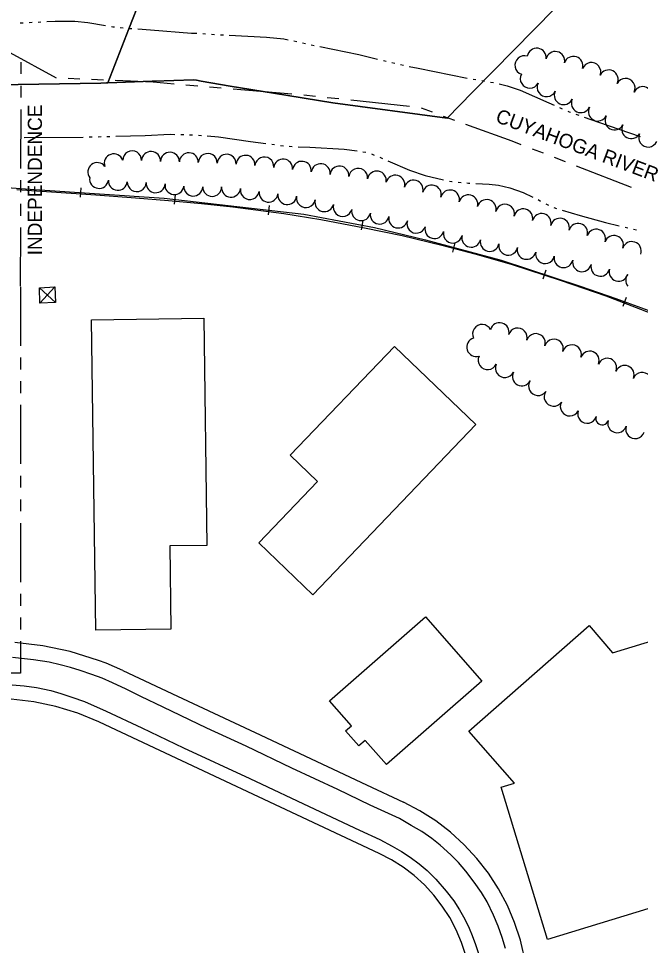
# Model space of a CAD drawing. Extents: x -25029 to 2274964, y -81170 to 687028.
# Drawn here: x -7241 to -6583, y -65446 to -64465 of the extents above; entities that cross this region are included whole.
import ezdxf

# ---------------------------------------------------------------- set-up
doc = ezdxf.new("R2010")
doc.units = 0
for name, color, linetype in [('81911BEA - RW_X_Fee_RW', 7, 'Continuous'), ('BLDG', 7, 'Continuous'), ('DIVISIONS', 7, 'Continuous'), ('DV_X_Corp_Line', 7, 'Continuous'), ('PV_X_EOP', 7, 'Continuous'), ('RD_X_RR_1', 7, 'Continuous'), ('ROAD-NAME', 7, 'Continuous'), ('RR', 7, 'Continuous'), ('TRANSPWRLN', 7, 'Continuous'), ('TREES', 7, 'Continuous'), ('WATER', 7, 'Continuous')]:
    doc.layers.add(name, color=color, linetype=linetype)

msp = doc.modelspace()

# ---------------------------------------------------------------- linework, layer by layer
at = {"layer": '81911BEA - RW_X_Fee_RW'}
msp.add_line((-6859.5, -65348.48), (-7155.55, -65209.71), dxfattribs=at)
for points in [[(-7156.62, -65144.45), (-7186.43, -65134.99), (-7215.43, -65128.88), (-7244.88, -65125.46)], [(-7130.72, -65155.08), (-7148.57, -65147.36), (-7156.62, -65144.45)], [(-7130.72, -65155.08), (-7072.78, -65182.24), (-6990.79, -65220.67), (-6873.07, -65275.85), (-6834.03, -65294.15)], [(-7155.55, -65209.71), (-7156.18, -65209.45), (-7178.46, -65200.19), (-7201.5, -65193.07), (-7225.09, -65188.09), (-7249.04, -65185.31)], [(-6701.67, -65498.85), (-6702.83, -65479.13), (-6705.67, -65459.58), (-6707.66, -65451.07), (-6710.18, -65440.34), (-6716.32, -65421.57), (-6724.05, -65403.39), (-6733.32, -65385.94), (-6744.04, -65369.35), (-6756.16, -65353.74), (-6769.56, -65339.23), (-6784.16, -65325.92), (-6799.85, -65313.91), (-6816.52, -65303.3), (-6834.03, -65294.15)], [(-6761.67, -65499.78), (-6762.52, -65485.2), (-6764.62, -65470.75), (-6767.95, -65456.53), (-6772.49, -65442.66), (-6778.21, -65429.22), (-6785.06, -65416.32), (-6792.99, -65404.06), (-6801.94, -65392.52), (-6811.85, -65381.79), (-6822.64, -65371.96), (-6834.24, -65363.08), (-6846.55, -65355.24), (-6859.5, -65348.48)]]:
    msp.add_lwpolyline(points, dxfattribs=at)
at = {"layer": 'BLDG'}
for points in [[(-7045.16, -64782.52), (-7041.94, -65022.66), (-7081.14, -65023.18), (-7079.96, -65111.39), (-7159.35, -65112.45), (-7163.76, -64784.11)], [(-6757.23, -64894.84), (-6929.77, -65074.89), (-6987.07, -65019.99), (-6924.83, -64955.05), (-6953.76, -64927.33), (-6843.45, -64812.22)], [(-6751.03, -65166.36), (-6851.92, -65254.54), (-6874.32, -65228.92), (-6881.07, -65234.82), (-6895.15, -65218.71), (-6889, -65213.34), (-6912.12, -65186.89), (-6810.62, -65098.18)], [(-6730.69, -65278.35), (-6716.55, -65274.05), (-6764.74, -65219.18), (-6637.35, -65107.32), (-6612.78, -65136.32), (-6495.96, -65100.73), (-6459.41, -65220.73), (-6574.89, -65255.91), (-6532.81, -65394.08), (-6681.64, -65439.41)]]:
    msp.add_lwpolyline(points, close=True, dxfattribs=at)
at = {"layer": 'DIVISIONS'}
for p, q in [((-7238.37, -64524.06), (-7238.34, -64511.56)), ((-7188.78, -64528.55), (-7176.29, -64529.09)), ((-7163.8, -64529.64), (-7151.31, -64530.18)), ((-7238.44, -64549.06), (-7238.41, -64536.56)), ((-7063.99, -64535.43), (-7051.54, -64536.5)), ((-7039.08, -64537.57), (-7026.63, -64538.64)), ((-7014.17, -64539.7), (-6951.9, -64545.04)), ((-6939.45, -64546.17), (-6927.02, -64547.5)), ((-6914.59, -64548.83), (-6902.17, -64550.16)), ((-6889.74, -64551.49), (-6827.59, -64558.14)), ((-7238.65, -64624.06), (-7238.48, -64561.56)), ((-6815.29, -64560.02), (-6803.54, -64564.29)), ((-6791.79, -64568.56), (-6780.04, -64572.83)), ((-6697.97, -64603.15), (-6686.31, -64607.67)), ((-6674.66, -64612.18), (-6663, -64616.69)), ((-6651.34, -64621.2), (-6593.05, -64643.75)), ((-7238.72, -64649.06), (-7238.68, -64636.56)), ((-7238.78, -64674.06), (-7238.75, -64661.56)), ((-7238.99, -64748.36), (-7238.82, -64686.56)), ((-7238.99, -64749.06), (-7238.99, -64811.56)), ((-7238.99, -64824.06), (-7238.99, -64836.56)), ((-7238.99, -64849.06), (-7238.99, -64861.56)), ((-7238.99, -64874.06), (-7238.99, -64936.56)), ((-7238.99, -64949.06), (-7238.99, -64961.56)), ((-7238.99, -64974.06), (-7238.99, -64986.56)), ((-7238.99, -64999.06), (-7238.99, -65061.56)), ((-7238.99, -65074.06), (-7238.99, -65086.56)), ((-7238.99, -65099.06), (-7238.99, -65111.56))]:
    msp.add_line(p, q, dxfattribs=at)
for points in [[(-7253.73, -64495.58), (-7250.33, -64501.25), (-7201.26, -64528)], [(-7138.83, -64530.72), (-7098.6, -64532.47), (-7076.44, -64534.37)], [(-6768.3, -64577.1), (-6719.28, -64594.91), (-6709.63, -64598.64)], [(-7238.99, -65124.06), (-7238.99, -65157.66), (-7267.89, -65157.66)]]:
    msp.add_lwpolyline(points, dxfattribs=at)
at = {"layer": 'DV_X_Corp_Line'}
for p, q in [((-7093.58, -64397.09), (-7124.34, -64476.21)), ((-7093.58, -64397.09), (-7124.34, -64476.21)), ((-7124.34, -64476.21), (-7093.58, -64397.09)), ((-7124.34, -64476.21), (-7093.58, -64397.09)), ((-6673.8, -64454.85), (-6760.8, -64543.46)), ((-6673.8, -64454.85), (-6760.8, -64543.46)), ((-6760.8, -64543.46), (-6673.8, -64454.85)), ((-6760.8, -64543.46), (-6673.8, -64454.85)), ((-7124.34, -64476.21), (-7146.66, -64533.58)), ((-7124.34, -64476.21), (-7146.66, -64533.58)), ((-7146.66, -64533.58), (-7124.34, -64476.21)), ((-7146.66, -64533.58), (-7124.34, -64476.21)), ((-7154.11, -64533.88), (-7316.59, -64536.39)), ((-7154.11, -64533.88), (-7316.59, -64536.39)), ((-7316.59, -64536.39), (-7154.11, -64533.88)), ((-7316.59, -64536.39), (-7154.11, -64533.88)), ((-7147.94, -64533.63), (-7154.11, -64533.88)), ((-7147.94, -64533.63), (-7154.11, -64533.88)), ((-7154.11, -64533.88), (-7147.94, -64533.63)), ((-7154.11, -64533.88), (-7147.94, -64533.63)), ((-7146.66, -64533.58), (-7147.94, -64533.63)), ((-7146.66, -64533.58), (-7147.94, -64533.63)), ((-7147.94, -64533.63), (-7146.66, -64533.58)), ((-7147.94, -64533.63), (-7146.66, -64533.58)), ((-7099.86, -64531.68), (-7146.66, -64533.58)), ((-7099.86, -64531.68), (-7146.66, -64533.58)), ((-7146.66, -64533.58), (-7099.86, -64531.68)), ((-7146.66, -64533.58), (-7099.86, -64531.68)), ((-7098.69, -64531.64), (-7099.86, -64531.68)), ((-7098.69, -64531.64), (-7099.86, -64531.68)), ((-7099.86, -64531.68), (-7098.69, -64531.64)), ((-7099.86, -64531.68), (-7098.69, -64531.64)), ((-7097.53, -64531.6), (-7098.69, -64531.64)), ((-7097.53, -64531.6), (-7098.69, -64531.64)), ((-7098.69, -64531.64), (-7097.53, -64531.6)), ((-7098.69, -64531.64), (-7097.53, -64531.6)), ((-7076.85, -64530.89), (-7097.53, -64531.6)), ((-7076.85, -64530.89), (-7097.53, -64531.6)), ((-7097.53, -64531.6), (-7076.85, -64530.89)), ((-7097.53, -64531.6), (-7076.85, -64530.89)), ((-7056.18, -64530.18), (-7076.85, -64530.89)), ((-7056.18, -64530.18), (-7076.85, -64530.89)), ((-7076.85, -64530.89), (-7056.18, -64530.18)), ((-7076.85, -64530.89), (-7056.18, -64530.18)), ((-7052.73, -64530.77), (-7056.18, -64530.18)), ((-7052.73, -64530.77), (-7056.18, -64530.18)), ((-7056.18, -64530.18), (-7052.73, -64530.77)), ((-7056.18, -64530.18), (-7052.73, -64530.77)), ((-7047.95, -64531.59), (-7052.73, -64530.77)), ((-7047.95, -64531.59), (-7052.73, -64530.77)), ((-7052.73, -64530.77), (-7047.95, -64531.59)), ((-7052.73, -64530.77), (-7047.95, -64531.59)), ((-7017.24, -64536.84), (-7047.95, -64531.59)), ((-7017.24, -64536.84), (-7047.95, -64531.59)), ((-7047.95, -64531.59), (-7017.24, -64536.84)), ((-7047.95, -64531.59), (-7017.24, -64536.84)), ((-6971.4, -64544.36), (-7017.24, -64536.84)), ((-6971.4, -64544.36), (-7017.24, -64536.84)), ((-7017.24, -64536.84), (-6971.4, -64544.36)), ((-7017.24, -64536.84), (-6971.4, -64544.36)), ((-6760.8, -64543.46), (-6787.79, -64570.96)), ((-6760.8, -64543.46), (-6787.79, -64570.96)), ((-6787.79, -64570.96), (-6760.8, -64543.46)), ((-6787.79, -64570.96), (-6760.8, -64543.46)), ((-6908.7, -64554.65), (-6971.4, -64544.36)), ((-6908.7, -64554.65), (-6971.4, -64544.36)), ((-6971.4, -64544.36), (-6908.7, -64554.65)), ((-6971.4, -64544.36), (-6908.7, -64554.65)), ((-6787.79, -64570.96), (-6908.7, -64554.65)), ((-6787.79, -64570.96), (-6908.7, -64554.65)), ((-6908.7, -64554.65), (-6787.79, -64570.96)), ((-6908.7, -64554.65), (-6787.79, -64570.96))]:
    msp.add_line(p, q, dxfattribs=at)
at = {"layer": 'PV_X_EOP'}
for p, q in [((-7225.27, -65143.65), (-7247.62, -65141.23)), ((-7208.6, -65146.23), (-7225.27, -65143.65)), ((-7197.17, -65148.91), (-7208.6, -65146.23)), ((-7186.18, -65151.87), (-7197.17, -65148.91)), ((-7175.88, -65155.09), (-7186.18, -65151.87)), ((-7163.72, -65159.11), (-7175.88, -65155.09)), ((-7152.53, -65163.26), (-7163.72, -65159.11)), ((-7141.57, -65168.18), (-7152.53, -65163.26)), ((-7127.36, -65174.9), (-7141.57, -65168.18)), ((-7111.7, -65182.5), (-7127.36, -65174.9)), ((-7088.28, -65193.83), (-7111.7, -65182.5)), ((-7041.9, -65215.99), (-7088.28, -65193.83)), ((-7000.16, -65235.18), (-7041.9, -65215.99)), ((-6951.85, -65258.28), (-7000.16, -65235.18)), ((-6903.31, -65280.76), (-6951.85, -65258.28)), ((-6869.01, -65297.28), (-6903.31, -65280.76)), ((-6838.15, -65311.49), (-6869.01, -65297.28)), ((-6825.7, -65318.88), (-6838.15, -65311.49)), ((-6814.35, -65325.13), (-6825.7, -65318.88)), ((-6803.8, -65332.69), (-6814.35, -65325.13)), ((-6795.12, -65339.59), (-6803.8, -65332.69)), ((-6783.92, -65349.97), (-6795.12, -65339.59)), ((-6775.62, -65357.91), (-6783.92, -65349.97)), ((-6767.89, -65367.09), (-6775.62, -65357.91)), ((-6759.31, -65378.68), (-6767.89, -65367.09)), ((-6751.56, -65389.89), (-6759.31, -65378.68)), ((-6745.53, -65399.68), (-6751.56, -65389.89)), ((-6738.68, -65413.67), (-6745.53, -65399.68)), ((-6733.81, -65425.46), (-6738.68, -65413.67)), ((-6729.51, -65437.52), (-6733.81, -65425.46)), ((-6726.1, -65448.86), (-6729.51, -65437.52))]:
    msp.add_line(p, q, dxfattribs=at)
msp.add_lwpolyline([(-7247.86, -65170.06), (-7235.14, -65171.16), (-7222.03, -65173.11), (-7207.04, -65176.22), (-7196.4, -65179.37), (-7184.64, -65183.04), (-7171.16, -65187.94), (-7148.48, -65197.99), (-7110.63, -65215.7), (-7066.54, -65236.76), (-6996.59, -65269.26), (-6927.82, -65301.75), (-6880.47, -65323.92), (-6858.97, -65333.88), (-6845.75, -65340.94), (-6835.93, -65346.53), (-6826.74, -65352.31), (-6817.29, -65359.37), (-6808.76, -65366.47), (-6799.63, -65375.54), (-6788.63, -65388.44), (-6780.58, -65398.54), (-6774.82, -65408.04), (-6769, -65417.88), (-6764.44, -65427.36), (-6761.17, -65435.12), (-6757.58, -65444.85), (-6754.63, -65454.36)], dxfattribs=at)
at = {"layer": 'RD_X_RR_1'}
msp.add_lwpolyline([(-7243.02, -64646.17), (-7159.33, -64651.8), (-7117.36, -64654.93), (-7082.51, -64657.79), (-7047.42, -64661.01), (-7014.33, -64664.55), (-6960.5, -64671.75), (-6921.42, -64677.85), (-6875.18, -64686.71), (-6835.28, -64694.92), (-6793.42, -64705.28), (-6758.41, -64714.34), (-6719.1, -64725.66), (-6666.99, -64742.67), (-6619.77, -64758.77), (-6540.24, -64789.38), (-6483.13, -64813.83), (-6423.19, -64842.39), (-6370.05, -64869.88)], dxfattribs=at)
at = {"layer": 'RR'}
for p, q in [((-7175.63, -64654.43), (-7174.95, -64644.45)), ((-7076.14, -64661.69), (-7074.99, -64651.75)), ((-6976.8, -64673.15), (-6975.65, -64663.22)), ((-6878.48, -64688.98), (-6876.63, -64679.15)), ((-6781.7, -64712.43), (-6779.08, -64702.78)), ((-6686.13, -64740.87), (-6683.03, -64731.36)), ((-6601.54, -64769.61), (-6598.11, -64760.22))]:
    msp.add_line(p, q, dxfattribs=at)
for points in [[(-8123.04, -64584.08), (-7975.55, -64593.93), (-7475.42, -64628.13), (-7223.81, -64646.16), (-7086.93, -64655.41), (-6939.21, -64672.46), (-6864.48, -64686.53), (-6810.76, -64699.36), (-6730.72, -64721.09), (-6647, -64748.36)], [(-6647, -64748.36), (-6609.17, -64761.5), (-6574.43, -64774.21), (-6532.95, -64790.91), (-6484.6, -64811.51), (-6451.86, -64826.85), (-6425.62, -64839.7), (-6397.49, -64854.01), (-6377.19, -64864.19), (-6355.81, -64875.26), (-6332.22, -64887.94), (-6301.42, -64905.08), (-6268.2, -64924.29), (-6236.57, -64944.71), (-6204.06, -64965.88), (-6173.4, -64987.37), (-6140.46, -65011.27), (-6094.57, -65045.71)]]:
    msp.add_lwpolyline(points, dxfattribs=at)
at = {"layer": 'TRANSPWRLN'}
for p, q in [((-7218.46, -64766.46), (-7202.86, -64749.26)), ((-7202.06, -64765.66), (-7219.09, -64750.22))]:
    msp.add_line(p, q, dxfattribs=at)
msp.add_lwpolyline([(-7218.46, -64766.46), (-7219.09, -64750.22), (-7202.86, -64749.26), (-7202.06, -64765.66), (-7218.46, -64766.46)], dxfattribs=at)
at = {"layer": 'TREES'}
for centre, radius, start, end in [((-6706.07, -64514.81), 10, 71.80814, 251.80814), ((-6693.05, -64506.77), 10, 351.60146, 171.60146), ((-6673.37, -64510.29), 10, 348.13554, 168.13554), ((-6654.07, -64515.4), 10, 342.21837, 162.21837), ((-6635.18, -64521.95), 10, 339.49958, 159.49958), ((-6700.39, -64529.05), 10, 151.68245, 331.68245), ((-6616.82, -64529.84), 10, 333.98849, 153.98849), ((-6682.55, -64538.08), 10, 154.61736, 334.61736), ((-6598.92, -64538.75), 10, 333.08106, 153.08106), ((-6664.43, -64546.55), 10, 155.28852, 335.28852), ((-6580.93, -64547.5), 10, 335.06486, 155.06486), ((-6646.29, -64554.98), 10, 154.86223, 334.86223), ((-6628.39, -64563.88), 10, 152.27266, 332.27266), ((-6610.69, -64573.19), 10, 152.23048, 332.23048), ((-6593.01, -64582.54), 10, 152.03683, 332.03683), ((-6575.08, -64591.39), 10, 155.43317, 335.43317), ((-7140.37, -64618.56), 10, 19.10709, 199.10709), ((-7120.92, -64615.43), 10, 359.14513, 179.14513), ((-7100.94, -64616.1), 10, 357.0043, 177.0043), ((-7080.96, -64616.89), 10, 358.49178, 178.49178), ((-7060.96, -64617.45), 10, 358.29298, 178.29298), ((-7040.98, -64618.16), 10, 357.63828, 177.63828), ((-7020.99, -64619), 10, 357.53668, 177.53668), ((-7001.03, -64620.12), 10, 356.06628, 176.06628), ((-6981.11, -64621.85), 10, 353.99203, 173.99203), ((-7157.82, -64627.83), 10, 36.87819, 216.87819), ((-6961.23, -64624.07), 10, 353.28665, 173.28665), ((-6941.37, -64626.46), 10, 352.94642, 172.94642), ((-6921.53, -64628.99), 10, 352.53189, 172.53189), ((-6901.69, -64631.49), 10, 353.08311, 173.08311), ((-6881.83, -64633.83), 10, 353.48087, 173.48087), ((-6862.06, -64636.78), 10, 349.55316, 169.55316), ((-6842.56, -64641.15), 10, 345.21479, 165.21479), ((-7155.9, -64635.07), 10, 172.88133, 352.88133), ((-7136.01, -64637.16), 10, 175.14882, 355.14882), ((-7116.06, -64638.5), 10, 177.11154, 357.11154), ((-7096.09, -64639.71), 10, 175.99771, 355.99771), ((-7076.2, -64641.64), 10, 172.8905, 352.8905), ((-6823.24, -64646.32), 10, 344.82206, 164.82206), ((-6803.95, -64651.6), 10, 344.58153, 164.58153), ((-7056.28, -64643.2), 10, 178.16228, 358.16228), ((-7036.28, -64643.54), 10, 179.91028, 359.91028), ((-7016.32, -64644.4), 10, 175.16269, 355.16269), ((-6996.48, -64646.83), 10, 170.85966, 350.85966), ((-6976.69, -64649.67), 10, 172.80201, 352.80201), ((-6956.85, -64652.2), 10, 172.68381, 352.68381), ((-6784.64, -64656.8), 10, 345.22453, 165.22453), ((-6765.29, -64661.89), 10, 345.28795, 165.28795), ((-6937.12, -64655.39), 10, 168.92969, 348.92969), ((-6917.59, -64659.69), 10, 166.2554, 346.2554), ((-6745.95, -64666.97), 10, 345.27746, 165.27746), ((-6898.22, -64664.67), 10, 164.86144, 344.86144), ((-6878.76, -64669.21), 10, 168.90058, 348.90058), ((-6859.1, -64672.9), 10, 169.82151, 349.82151), ((-6726.57, -64671.91), 10, 346.13957, 166.13957), ((-6707.16, -64676.72), 10, 346.04742, 166.04742), ((-6687.78, -64681.67), 10, 345.26835, 165.26835), ((-6839.53, -64676.99), 10, 166.59344, 346.59344), ((-6820.32, -64682.48), 10, 161.47149, 341.47149), ((-6668.42, -64686.7), 10, 345.6409, 165.6409), ((-6801.17, -64688.23), 10, 165.12158, 345.12158), ((-6781.74, -64692.93), 10, 167.65651, 347.65651), ((-6649.15, -64692.04), 10, 343.35215, 163.35215), ((-6630.15, -64698.24), 10, 340.50073, 160.50073), ((-6762.22, -64697.31), 10, 167.09306, 347.09306), ((-6742.72, -64701.72), 10, 167.40339, 347.40339), ((-6611.29, -64704.9), 10, 340.60309, 160.60309), ((-6723.14, -64705.79), 10, 169.11619, 349.11619), ((-6703.62, -64710.1), 10, 165.97801, 345.97801), ((-6592.37, -64711.4), 10, 341.45939, 161.45939), ((-6684.14, -64714.65), 10, 167.69391, 347.69391), ((-6664.59, -64718.84), 10, 168.1377, 348.1377), ((-6645.08, -64723.23), 10, 166.49454, 346.49454), ((-6625.66, -64728.02), 10, 165.79605, 345.79605), ((-6606.36, -64733.26), 10, 163.84301, 343.84301), ((-6588.88, -64742.2), 10, 141.96254, 218.03747), ((-6750.86, -64798.99), 10, 26.52463, 206.52463), ((-6732.27, -64797.16), 10, 344.70274, 164.70274), ((-6713.07, -64802.76), 10, 342.79625, 162.79625), ((-6693.97, -64808.67), 10, 342.79625, 162.79625), ((-6756.89, -64813.02), 10, 106.99995, 286.99995), ((-6674.86, -64814.59), 10, 342.79625, 162.79625), ((-6655.76, -64820.5), 10, 342.79625, 162.79625), ((-6636.94, -64827.22), 10, 337.92643, 157.92643), ((-6744.88, -64826.76), 10, 155.28256, 335.28256), ((-6618.42, -64834.77), 10, 337.70086, 157.70086), ((-6726.71, -64835.13), 10, 155.28256, 335.28256), ((-6599.91, -64842.36), 10, 337.70086, 157.70086), ((-6708.75, -64843.91), 10, 152.56571, 332.56571), ((-6581.32, -64849.73), 10, 339.06279, 159.06279), ((-6691.62, -64854.16), 10, 145.6539, 325.6539), ((-6675.11, -64865.45), 10, 145.6539, 325.6539), ((-6658.02, -64875.78), 10, 152.05479, 332.05479), ((-6639.65, -64883.48), 10, 162.40758, 342.40758), ((-6623.77, -64888.52), 6.66, 162.40758, 342.40758), ((-6607.89, -64893.56), 10, 162.40758, 342.40758), ((-6588.85, -64899.67), 10, 162.00107, 342.00107)]:
    msp.add_arc(centre, radius, start, end, dxfattribs=at)
at = {"layer": 'WATER'}
for p, q in [((-7239.24, -64469.99), (-7236.12, -64469.85)), ((-7229.88, -64469.58), (-7226.75, -64469.45)), ((-7220.51, -64469.17), (-7217.39, -64469.04)), ((-7133.55, -64474.94), (-7130.44, -64475.26)), ((-7124.22, -64475.86), (-7121.1, -64476.07)), ((-7046.3, -64481.46), (-7043.18, -64481.64)), ((-7036.94, -64482), (-7033.82, -64482.18)), ((-6949.86, -64489.21), (-6946.8, -64489.88)), ((-6940.7, -64491.2), (-6937.64, -64491.87)), ((-6931.54, -64493.2), (-6928.48, -64493.86)), ((-6855.2, -64509.8), (-6852.16, -64510.52)), ((-6846.08, -64511.94), (-6843.03, -64512.62)), ((-6836.93, -64513.99), (-6833.88, -64514.67)), ((-6760.37, -64529.53), (-6757.29, -64530.05)), ((-6751.13, -64531.09), (-6748.04, -64531.61)), ((-6741.88, -64532.64), (-6738.8, -64533.16)), ((-6668.82, -64559.55), (-6665.96, -64560.8)), ((-6651.46, -64566.59), (-6648.52, -64567.65)), ((-7235.1, -64591.44), (-7172.6, -64590.8)), ((-7166.35, -64590.72), (-7163.23, -64590.64)), ((-7156.98, -64590.47), (-7153.85, -64590.38)), ((-7147.61, -64590.21), (-7144.48, -64590.13)), ((-7069.53, -64588.17), (-7066.4, -64588.24)), ((-7060.16, -64588.4), (-7057.03, -64588.48)), ((-7050.8, -64588.93), (-7047.68, -64589.18)), ((-6973.28, -64598.38), (-6970.18, -64598.78)), ((-6963.98, -64599.61), (-6960.88, -64600.03)), ((-6954.66, -64600.57), (-6951.54, -64600.72)), ((-6876.8, -64606.29), (-6873.72, -64606.83)), ((-6867.76, -64608.63), (-6864.86, -64609.79)), ((-6859.06, -64612.12), (-6856.2, -64613.36)), ((-6776.12, -64638.54), (-6773, -64638.81)), ((-6691.61, -64656.98), (-6688.87, -64658.47)), ((-6674.78, -64665.17), (-6671.88, -64666.35)), ((-6599.57, -64686.15), (-6596.53, -64686.88)), ((-6590.45, -64688.34), (-6587.41, -64689.07))]:
    msp.add_line(p, q, dxfattribs=at)
for points in [[(-7211.14, -64468.77), (-7202.22, -64468.38), (-7181.41, -64468.11), (-7167.71, -64469.48), (-7149.01, -64472.79)], [(-7142.86, -64473.88), (-7141.42, -64474.13), (-7139.76, -64474.3)], [(-7114.86, -64476.5), (-7101.44, -64477.42), (-7058.28, -64480.78), (-7052.54, -64481.11)], [(-7027.58, -64482.53), (-7026.23, -64482.61), (-7024.46, -64482.7)], [(-7018.21, -64483.02), (-6978.91, -64485.05), (-6960.59, -64486.88), (-6955.97, -64487.89)], [(-6922.37, -64495.16), (-6881.22, -64503.67), (-6861.29, -64508.37)], [(-6827.78, -64516.03), (-6818.45, -64518.11), (-6766.53, -64528.48)], [(-6732.7, -64534.51), (-6724.37, -64536.51), (-6710.56, -64541.11), (-6680.09, -64554.61), (-6674.55, -64557.04)], [(-6660.23, -64563.31), (-6658.54, -64564.05), (-6657.34, -64564.48)], [(-6642.63, -64569.76), (-6627.55, -64575.18), (-6583.58, -64590.23)], [(-7138.24, -64589.96), (-7107.19, -64589.11), (-7080.56, -64587.89), (-7075.78, -64588.01)], [(-7041.45, -64589.68), (-7029.58, -64590.63), (-6995.7, -64595.52), (-6979.48, -64597.59)], [(-6945.3, -64601.03), (-6933.12, -64601.62), (-6896.49, -64603.76), (-6882.97, -64605.31)], [(-6850.46, -64615.84), (-6827.65, -64625.69), (-6811.03, -64631.57), (-6791.49, -64635.97)], [(-6785.4, -64637.34), (-6782.66, -64637.96), (-6782.34, -64637.99)], [(-6766.78, -64639.36), (-6765.27, -64639.49), (-6763.66, -64639.56)], [(-6757.42, -64639.85), (-6743.29, -64640.51), (-6733.35, -64641.74), (-6721.25, -64644.64), (-6707.45, -64649.48), (-6697.23, -64654.24)], [(-6683.37, -64661.45), (-6681.78, -64662.31), (-6680.56, -64662.81)], [(-6665.91, -64668.19), (-6647.16, -64673.68), (-6620.29, -64681.18), (-6605.64, -64684.69)]]:
    msp.add_lwpolyline(points, dxfattribs=at)

# ---------------------------------------------------------------- texts
at = {"layer": 'DIVISIONS'}
msp.add_text('INDEPENDENCE', height=15, rotation=90, dxfattribs=at).set_placement((-7216.32, -64715.85))
at = {"layer": 'ROAD-NAME'}
msp.add_text('CUYAHOGA RIVER', height=15, rotation=339.38932, dxfattribs=at).set_placement((-6737.57, -64574.47))

doc.saveas('drawing.dxf')
